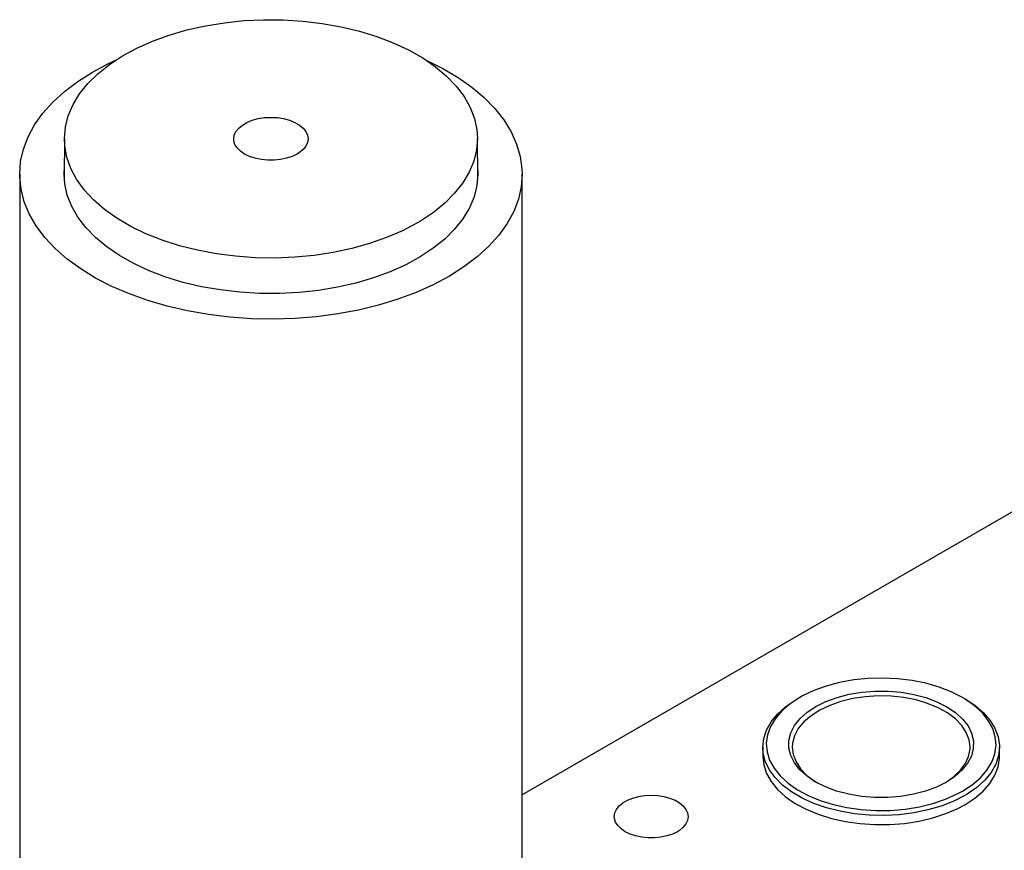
# Model space of a CAD drawing. Header units: inches. Extents: x 3 to 351, y 4 to 271.
# Tile 306 of 530: x 118.11 to 122.28, y 260.71 to 264.23. Entities that reach past the tile are written whole.
import ezdxf

# ---------------------------------------------------------------- set-up
doc = ezdxf.new("R2010")
doc.units = ezdxf.units.IN
doc.header["$LTSCALE"] = 0.5
doc.header["$MEASUREMENT"] = 0
doc.layers.add('DSS', color=7, linetype='Continuous')

msp = doc.modelspace()

# ---------------------------------------------------------------- linework, layer by layer
at = {"layer": 'DSS', "color": 136, "linetype": 'Continuous'}
for p, q in [((119.062, 264.2227), (119.1453, 264.2268)), ((119.1453, 264.2268), (119.2288, 264.2262)), ((119.2288, 264.2262), (119.3119, 264.221)), ((118.7467, 264.1619), (118.8214, 264.1836)), ((118.8214, 264.1836), (118.8993, 264.201)), ((118.8993, 264.201), (118.9797, 264.2141)), ((118.9797, 264.2141), (119.062, 264.2227)), ((119.3119, 264.221), (119.3938, 264.2112)), ((119.3938, 264.2112), (119.4737, 264.197)), ((119.4737, 264.197), (119.5508, 264.1785)), ((118.676, 264.1361), (118.7467, 264.1619)), ((119.5508, 264.1785), (119.6245, 264.1557)), ((119.6245, 264.1557), (119.6941, 264.129)), ((118.5489, 264.0736), (118.6099, 264.1066)), ((118.6099, 264.1066), (118.676, 264.1361)), ((119.6941, 264.129), (119.759, 264.0986)), ((118.4937, 264.0374), (118.5489, 264.0736)), ((119.759, 264.0986), (119.8186, 264.0647)), ((119.8186, 264.0647), (119.8723, 264.0278)), ((118.4447, 263.9983), (118.4937, 264.0374)), ((119.8723, 264.0278), (119.9196, 263.988)), ((118.4025, 263.9567), (118.4447, 263.9983)), ((119.9196, 263.988), (119.9601, 263.9458)), ((118.3673, 263.9129), (118.4025, 263.9567)), ((119.9601, 263.9458), (119.9934, 263.9015)), ((118.3395, 263.8674), (118.3673, 263.9129)), ((119.9934, 263.9015), (120.0193, 263.8556)), ((118.3194, 263.8205), (118.3395, 263.8674)), ((120.0193, 263.8556), (120.0374, 263.8085)), ((118.3071, 263.7728), (118.3194, 263.8205)), ((119.0977, 263.8014), (119.1226, 263.8081)), ((119.1226, 263.8081), (119.1491, 263.8122)), ((119.1491, 263.8122), (119.1765, 263.8136)), ((119.1765, 263.8136), (119.2038, 263.8122)), ((119.2038, 263.8122), (119.2303, 263.8081)), ((119.2303, 263.8081), (119.2552, 263.8014)), ((120.0374, 263.8085), (120.0477, 263.7606)), ((118.3028, 263.7246), (118.3071, 263.7728)), ((119.0285, 263.7538), (119.0401, 263.7681)), ((119.0401, 263.7681), (119.0558, 263.7811)), ((119.0558, 263.7811), (119.0752, 263.7923)), ((119.0752, 263.7923), (119.0977, 263.8014)), ((119.2552, 263.8014), (119.2777, 263.7923)), ((119.2777, 263.7923), (119.2971, 263.7811)), ((119.2971, 263.7811), (119.3129, 263.7681)), ((119.3129, 263.7681), (119.3245, 263.7538)), ((118.3028, 263.7246), (118.3017, 263.562)), ((118.3043, 263.6927), (118.3028, 263.7246)), ((119.019, 263.7227), (119.0214, 263.7385)), ((119.0214, 263.7385), (119.0285, 263.7538)), ((119.3245, 263.7538), (119.3316, 263.7385)), ((119.3316, 263.7385), (119.334, 263.7227)), ((120.0502, 263.7246), (120.0465, 263.6764)), ((120.0477, 263.7606), (120.0502, 263.7246)), ((120.0513, 263.562), (120.0502, 263.7246)), ((118.3133, 263.6447), (118.3043, 263.6927)), ((119.0196, 263.7147), (119.019, 263.7227)), ((119.0243, 263.6991), (119.0196, 263.7147)), ((119.0337, 263.6842), (119.0243, 263.6991)), ((119.0475, 263.6705), (119.0337, 263.6842)), ((119.3245, 263.6916), (119.3129, 263.6772)), ((119.3316, 263.7069), (119.3245, 263.6916)), ((119.334, 263.7227), (119.3316, 263.7069)), ((118.3301, 263.5975), (118.3133, 263.6447)), ((119.0651, 263.6584), (119.0475, 263.6705)), ((119.0861, 263.6482), (119.0651, 263.6584)), ((119.1099, 263.6403), (119.0861, 263.6482)), ((119.2668, 263.6482), (119.243, 263.6403)), ((119.2878, 263.6584), (119.2668, 263.6482)), ((119.2971, 263.6642), (119.2878, 263.6584)), ((119.3129, 263.6772), (119.2971, 263.6642)), ((120.0465, 263.6764), (120.0349, 263.6286)), ((119.1357, 263.6348), (119.1099, 263.6403)), ((119.1628, 263.6321), (119.1357, 263.6348)), ((119.1902, 263.6321), (119.1628, 263.6321)), ((119.2172, 263.6348), (119.1902, 263.6321)), ((119.243, 263.6403), (119.2172, 263.6348)), ((120.0349, 263.6286), (120.0154, 263.5817)), ((118.3547, 263.5513), (118.3301, 263.5975)), ((120.0154, 263.5817), (119.9882, 263.5361)), ((118.3868, 263.5068), (118.3547, 263.5513)), ((119.9882, 263.5361), (119.9536, 263.4921)), ((118.4262, 263.4642), (118.3868, 263.5068)), ((119.9536, 263.4921), (119.9119, 263.4503)), ((118.4724, 263.424), (118.4262, 263.4642)), ((119.9119, 263.4503), (119.8635, 263.411)), ((118.525, 263.3865), (118.4724, 263.424)), ((119.8635, 263.411), (119.8087, 263.3745)), ((118.5836, 263.3521), (118.525, 263.3865)), ((118.6477, 263.3211), (118.5836, 263.3521)), ((119.7943, 263.366), (119.7324, 263.3335)), ((119.8087, 263.3745), (119.7943, 263.366)), ((118.7165, 263.2938), (118.6477, 263.3211)), ((119.7324, 263.3335), (119.6655, 263.3046)), ((118.7896, 263.2704), (118.7165, 263.2938)), ((118.8663, 263.2511), (118.7896, 263.2704)), ((119.5941, 263.2796), (119.5188, 263.2586)), ((119.6655, 263.3046), (119.5941, 263.2796)), ((118.9457, 263.2361), (118.8663, 263.2511)), ((119.0273, 263.2256), (118.9457, 263.2361)), ((119.1102, 263.2197), (119.0273, 263.2256)), ((119.3596, 263.2294), (119.2772, 263.2216)), ((119.4404, 263.2418), (119.3596, 263.2294)), ((119.5188, 263.2586), (119.4404, 263.2418)), ((119.1938, 263.2183), (119.1102, 263.2197)), ((119.2772, 263.2216), (119.1938, 263.2183))]:
    msp.add_line(p, q, dxfattribs=at)
at = {"layer": 'DSS', "color": 96, "linetype": 'Continuous'}
for p, q in [((118.4219, 264.0049), (118.4896, 264.041)), ((118.4219, 264.0049), (118.4896, 264.041)), ((118.4896, 264.041), (118.5193, 264.055)), ((118.4896, 264.041), (118.5193, 264.055)), ((119.8337, 264.055), (119.9036, 264.0203)), ((119.8337, 264.055), (119.9036, 264.0203)), ((119.9036, 264.0203), (119.968, 263.9823)), ((119.9036, 264.0203), (119.968, 263.9823)), ((118.3599, 263.9655), (118.4219, 264.0049)), ((118.3599, 263.9655), (118.4219, 264.0049)), ((119.968, 263.9823), (120.0264, 263.9411)), ((119.968, 263.9823), (120.0264, 263.9411)), ((118.3041, 263.9232), (118.3599, 263.9655)), ((118.3041, 263.9232), (118.3599, 263.9655)), ((120.0264, 263.9411), (120.0785, 263.8972)), ((120.0264, 263.9411), (120.0785, 263.8972)), ((118.2548, 263.8782), (118.3041, 263.9232)), ((118.2548, 263.8782), (118.3041, 263.9232)), ((120.0785, 263.8972), (120.1238, 263.8508)), ((120.0785, 263.8972), (120.1238, 263.8508)), ((118.2124, 263.8309), (118.2548, 263.8782)), ((118.2124, 263.8309), (118.2548, 263.8782)), ((120.1238, 263.8508), (120.1619, 263.8024)), ((120.1238, 263.8508), (120.1619, 263.8024)), ((118.1773, 263.7817), (118.2124, 263.8309)), ((118.1773, 263.7817), (118.2124, 263.8309)), ((118.1498, 263.7309), (118.1773, 263.7817)), ((118.1498, 263.7309), (118.1773, 263.7817)), ((120.1619, 263.8024), (120.1926, 263.7522)), ((120.1619, 263.8024), (120.1926, 263.7522)), ((118.1299, 263.679), (118.1498, 263.7309)), ((118.1299, 263.679), (118.1498, 263.7309)), ((120.1926, 263.7522), (120.2157, 263.7007)), ((120.1926, 263.7522), (120.2157, 263.7007)), ((120.2157, 263.7007), (120.231, 263.6482)), ((120.2157, 263.7007), (120.231, 263.6482)), ((118.118, 263.6262), (118.1299, 263.679)), ((118.118, 263.6262), (118.1299, 263.679)), ((120.231, 263.6482), (120.2383, 263.5952)), ((120.231, 263.6482), (120.2383, 263.5952)), ((118.114, 263.573), (118.118, 263.6262)), ((118.114, 263.573), (118.118, 263.6262)), ((118.114, 263.573), (118.114, 260.307)), ((118.114, 263.573), (118.114, 260.307)), ((118.1141, 263.5623), (118.114, 263.573)), ((118.1141, 263.5623), (118.114, 263.573)), ((118.1198, 263.5092), (118.1141, 263.5623)), ((118.1198, 263.5092), (118.1141, 263.5623)), ((118.3015, 263.573), (118.3019, 263.588)), ((118.3015, 263.573), (118.3019, 263.588)), ((118.3044, 263.5319), (118.3015, 263.573)), ((118.3044, 263.5319), (118.3015, 263.573)), ((120.0515, 263.573), (120.0475, 263.5248)), ((120.0515, 263.573), (120.0475, 263.5248)), ((120.0511, 263.588), (120.0515, 263.573)), ((120.0511, 263.588), (120.0515, 263.573)), ((120.239, 263.573), (120.235, 263.5199)), ((120.239, 263.573), (120.235, 263.5199)), ((120.2383, 263.5952), (120.239, 263.573)), ((120.2383, 263.5952), (120.239, 263.573)), ((120.239, 260.307), (120.239, 263.573)), ((120.239, 260.307), (120.239, 263.573)), ((118.3152, 263.484), (118.3044, 263.5319)), ((118.3152, 263.484), (118.3044, 263.5319)), ((120.0475, 263.5248), (120.0355, 263.477)), ((120.0475, 263.5248), (120.0355, 263.477)), ((120.235, 263.5199), (120.223, 263.4671)), ((120.235, 263.5199), (120.223, 263.4671)), ((118.1333, 263.4565), (118.1198, 263.5092)), ((118.1333, 263.4565), (118.1198, 263.5092)), ((118.3338, 263.4369), (118.3152, 263.484)), ((118.3338, 263.4369), (118.3152, 263.484)), ((120.0355, 263.477), (120.0157, 263.4301)), ((120.0355, 263.477), (120.0157, 263.4301)), ((118.1547, 263.4048), (118.1333, 263.4565)), ((118.1547, 263.4048), (118.1333, 263.4565)), ((118.3602, 263.3911), (118.3338, 263.4369)), ((118.3602, 263.3911), (118.3338, 263.4369)), ((120.223, 263.4671), (120.2032, 263.4151)), ((120.223, 263.4671), (120.2032, 263.4151)), ((118.1838, 263.3543), (118.1547, 263.4048)), ((118.1838, 263.3543), (118.1547, 263.4048)), ((118.394, 263.3469), (118.3602, 263.3911)), ((118.394, 263.3469), (118.3602, 263.3911)), ((120.0157, 263.4301), (119.9882, 263.3845)), ((120.0157, 263.4301), (119.9882, 263.3845)), ((120.2032, 263.4151), (120.1756, 263.3644)), ((120.2032, 263.4151), (120.1756, 263.3644)), ((118.2204, 263.3054), (118.1838, 263.3543)), ((118.2204, 263.3054), (118.1838, 263.3543)), ((119.9882, 263.3845), (119.9533, 263.3406)), ((119.9882, 263.3845), (119.9533, 263.3406)), ((120.1756, 263.3644), (120.1405, 263.3152)), ((120.1756, 263.3644), (120.1405, 263.3152)), ((118.435, 263.3048), (118.394, 263.3469)), ((118.435, 263.3048), (118.394, 263.3469)), ((119.9533, 263.3406), (119.9114, 263.2988)), ((119.9533, 263.3406), (119.9114, 263.2988)), ((120.1405, 263.3152), (120.0982, 263.2679)), ((120.1405, 263.3152), (120.0982, 263.2679)), ((118.2642, 263.2586), (118.2204, 263.3054)), ((118.2642, 263.2586), (118.2204, 263.3054)), ((118.4827, 263.2652), (118.435, 263.3048)), ((118.4827, 263.2652), (118.435, 263.3048)), ((119.9114, 263.2988), (119.8627, 263.2596)), ((119.9114, 263.2988), (119.8627, 263.2596)), ((120.0982, 263.2679), (120.0489, 263.2229)), ((120.0982, 263.2679), (120.0489, 263.2229)), ((118.3148, 263.2141), (118.2642, 263.2586)), ((118.3148, 263.2141), (118.2642, 263.2586)), ((118.5368, 263.2284), (118.4827, 263.2652)), ((118.5368, 263.2284), (118.4827, 263.2652)), ((118.5967, 263.1947), (118.5368, 263.2284)), ((118.5967, 263.1947), (118.5368, 263.2284)), ((119.8627, 263.2596), (119.8077, 263.2232)), ((119.8627, 263.2596), (119.8077, 263.2232)), ((118.372, 263.1724), (118.3148, 263.2141)), ((118.372, 263.1724), (118.3148, 263.2141)), ((118.6619, 263.1644), (118.5967, 263.1947)), ((118.6619, 263.1644), (118.5967, 263.1947)), ((119.7469, 263.19), (119.681, 263.1603)), ((119.7469, 263.19), (119.681, 263.1603)), ((119.8077, 263.2232), (119.7469, 263.19)), ((119.8077, 263.2232), (119.7469, 263.19)), ((120.0489, 263.2229), (119.9931, 263.1806)), ((120.0489, 263.2229), (119.9931, 263.1806)), ((118.4351, 263.1336), (118.372, 263.1724)), ((118.4351, 263.1336), (118.372, 263.1724)), ((118.7319, 263.1379), (118.6619, 263.1644)), ((118.7319, 263.1379), (118.6619, 263.1644)), ((119.681, 263.1603), (119.6104, 263.1344)), ((119.681, 263.1603), (119.6104, 263.1344)), ((119.9311, 263.1412), (119.8634, 263.1051)), ((119.9311, 263.1412), (119.8634, 263.1051)), ((119.9931, 263.1806), (119.9311, 263.1412)), ((119.9931, 263.1806), (119.9311, 263.1412)), ((118.5039, 263.0982), (118.4351, 263.1336)), ((118.5039, 263.0982), (118.4351, 263.1336)), ((118.8059, 263.1154), (118.7319, 263.1379)), ((118.8059, 263.1154), (118.7319, 263.1379)), ((118.8832, 263.0971), (118.8059, 263.1154)), ((118.8832, 263.0971), (118.8059, 263.1154)), ((119.5359, 263.1124), (119.4581, 263.0947)), ((119.5359, 263.1124), (119.4581, 263.0947)), ((119.6104, 263.1344), (119.5359, 263.1124)), ((119.6104, 263.1344), (119.5359, 263.1124)), ((119.8634, 263.1051), (119.7906, 263.0724)), ((119.8634, 263.1051), (119.7906, 263.0724)), ((118.5777, 263.0663), (118.5039, 263.0982)), ((118.5777, 263.0663), (118.5039, 263.0982)), ((118.656, 263.0382), (118.5777, 263.0663)), ((118.656, 263.0382), (118.5777, 263.0663)), ((118.9633, 263.0831), (118.8832, 263.0971)), ((118.9633, 263.0831), (118.8832, 263.0971)), ((119.0453, 263.0736), (118.9633, 263.0831)), ((119.0453, 263.0736), (118.9633, 263.0831)), ((119.1285, 263.0686), (119.0453, 263.0736)), ((119.1285, 263.0686), (119.0453, 263.0736)), ((119.2121, 263.0683), (119.1285, 263.0686)), ((119.2121, 263.0683), (119.1285, 263.0686)), ((119.2954, 263.0726), (119.2121, 263.0683)), ((119.2954, 263.0726), (119.2121, 263.0683)), ((119.3777, 263.0814), (119.2954, 263.0726)), ((119.3777, 263.0814), (119.2954, 263.0726)), ((119.4581, 263.0947), (119.3777, 263.0814)), ((119.4581, 263.0947), (119.3777, 263.0814)), ((119.7906, 263.0724), (119.7131, 263.0436)), ((119.7906, 263.0724), (119.7131, 263.0436)), ((118.7383, 263.0142), (118.656, 263.0382)), ((118.7383, 263.0142), (118.656, 263.0382)), ((119.6316, 263.0187), (119.5467, 262.9981)), ((119.6316, 263.0187), (119.5467, 262.9981)), ((119.7131, 263.0436), (119.6316, 263.0187)), ((119.7131, 263.0436), (119.6316, 263.0187)), ((118.8238, 262.9944), (118.7383, 263.0142)), ((118.8238, 262.9944), (118.7383, 263.0142)), ((118.912, 262.9789), (118.8238, 262.9944)), ((118.912, 262.9789), (118.8238, 262.9944)), ((119.0022, 262.9679), (118.912, 262.9789)), ((119.0022, 262.9679), (118.912, 262.9789)), ((119.459, 262.9817), (119.3691, 262.9698)), ((119.459, 262.9817), (119.3691, 262.9698)), ((119.5467, 262.9981), (119.459, 262.9817)), ((119.5467, 262.9981), (119.459, 262.9817)), ((119.0937, 262.9615), (119.0022, 262.9679)), ((119.0937, 262.9615), (119.0022, 262.9679)), ((119.1858, 262.9596), (119.0937, 262.9615)), ((119.1858, 262.9596), (119.0937, 262.9615)), ((119.2778, 262.9624), (119.1858, 262.9596)), ((119.2778, 262.9624), (119.1858, 262.9596)), ((119.3691, 262.9698), (119.2778, 262.9624)), ((119.3691, 262.9698), (119.2778, 262.9624))]:
    msp.add_line(p, q, dxfattribs=at)
at = {"layer": 'DSS', "color": 132, "linetype": 'Continuous'}
for p, q in [((123.6089, 262.8932), (120.239, 260.9476)), ((121.2566, 261.1098), (121.2606, 261.0734)), ((122.2524, 261.0657), (122.2581, 261.102)), ((122.2581, 261.102), (122.2582, 261.1098)), ((121.2606, 261.0734), (121.2725, 261.0375)), ((122.2388, 261.03), (122.2524, 261.0657)), ((121.2725, 261.0375), (121.2922, 261.0028)), ((122.2175, 260.9956), (122.2388, 261.03)), ((121.2922, 261.0028), (121.3193, 260.9698)), ((122.1889, 260.963), (122.2175, 260.9956)), ((120.707, 260.9328), (120.7317, 260.9395)), ((120.7317, 260.9395), (120.758, 260.9435)), ((120.758, 260.9435), (120.7851, 260.9449)), ((120.7851, 260.9449), (120.8123, 260.9435)), ((120.8123, 260.9435), (120.8386, 260.9395)), ((120.8386, 260.9395), (120.8633, 260.9328)), ((121.3193, 260.9698), (121.3533, 260.939)), ((121.3533, 260.939), (121.3939, 260.911)), ((122.1534, 260.9328), (122.1889, 260.963)), ((120.6383, 260.8855), (120.6498, 260.8998)), ((120.6498, 260.8998), (120.6655, 260.9127)), ((120.6655, 260.9127), (120.6847, 260.9238)), ((120.6847, 260.9238), (120.707, 260.9328)), ((120.8633, 260.9328), (120.8856, 260.9238)), ((120.8856, 260.9238), (120.9048, 260.9127)), ((120.9048, 260.9127), (120.9205, 260.8998)), ((120.9205, 260.8998), (120.932, 260.8855)), ((121.3939, 260.911), (121.4402, 260.8861)), ((122.0818, 260.8895), (122.1116, 260.9054)), ((122.1116, 260.9054), (122.1534, 260.9328)), ((120.6289, 260.8547), (120.6313, 260.8703)), ((120.6295, 260.8468), (120.6289, 260.8547)), ((120.6313, 260.8703), (120.6383, 260.8855)), ((120.932, 260.8855), (120.939, 260.8703)), ((120.939, 260.8703), (120.9414, 260.8547)), ((120.9414, 260.8547), (120.939, 260.839)), ((121.4402, 260.8861), (121.4916, 260.8648)), ((121.4916, 260.8648), (121.5472, 260.8474)), ((121.976, 260.8497), (122.0311, 260.8677)), ((122.0311, 260.8677), (122.0818, 260.8895)), ((120.6342, 260.8313), (120.6295, 260.8468)), ((120.6435, 260.8166), (120.6342, 260.8313)), ((120.6572, 260.8029), (120.6435, 260.8166)), ((120.9205, 260.8096), (120.9048, 260.7967)), ((120.932, 260.8238), (120.9205, 260.8096)), ((120.939, 260.839), (120.932, 260.8238)), ((121.5472, 260.8474), (121.6062, 260.8342)), ((121.6062, 260.8342), (121.6676, 260.8254)), ((121.6676, 260.8254), (121.7304, 260.8211)), ((121.7304, 260.8211), (121.7937, 260.8214)), ((121.7937, 260.8214), (121.8564, 260.8264)), ((121.8564, 260.8264), (121.9175, 260.8359)), ((121.9175, 260.8359), (121.976, 260.8497)), ((120.6747, 260.7909), (120.6572, 260.8029)), ((120.6955, 260.7808), (120.6747, 260.7909)), ((120.7191, 260.7729), (120.6955, 260.7808)), ((120.7447, 260.7675), (120.7191, 260.7729)), ((120.7715, 260.7648), (120.7447, 260.7675)), ((120.8256, 260.7675), (120.7988, 260.7648)), ((120.8512, 260.7729), (120.8256, 260.7675)), ((120.8748, 260.7808), (120.8512, 260.7729)), ((120.8956, 260.7909), (120.8748, 260.7808)), ((120.9048, 260.7967), (120.8956, 260.7909)), ((120.7988, 260.7648), (120.7715, 260.7648))]:
    msp.add_line(p, q, dxfattribs=at)
at = {"layer": 'DSS', "color": 9, "linetype": 'Continuous'}
for p, q in [((121.7026, 261.4396), (121.6413, 261.4332)), ((121.7649, 261.4413), (121.7026, 261.4396)), ((121.827, 261.4385), (121.7649, 261.4413)), ((121.888, 261.431), (121.827, 261.4385)), ((121.5253, 261.4073), (121.4726, 261.3881)), ((121.5819, 261.4224), (121.5253, 261.4073)), ((121.6413, 261.4332), (121.5819, 261.4224)), ((121.9468, 261.4192), (121.888, 261.431)), ((122.0025, 261.4031), (121.9468, 261.4192)), ((122.0542, 261.383), (122.0025, 261.4031)), ((121.4139, 261.3592), (121.3727, 261.3322)), ((121.3939, 261.3475), (121.4033, 261.3531)), ((121.4139, 261.3592), (121.4033, 261.3531)), ((121.4246, 261.3652), (121.4139, 261.3592)), ((121.4726, 261.3881), (121.4246, 261.3652)), ((121.5241, 261.342), (121.5712, 261.3594)), ((121.5712, 261.3594), (121.6222, 261.3727)), ((121.637, 261.3543), (121.5865, 261.342)), ((121.6222, 261.3727), (121.6759, 261.3816)), ((121.6901, 261.3622), (121.637, 261.3543)), ((121.6759, 261.3816), (121.7312, 261.3861)), ((121.7446, 261.3656), (121.6901, 261.3622)), ((121.7312, 261.3861), (121.7871, 261.386)), ((121.7994, 261.3643), (121.7446, 261.3656)), ((121.7871, 261.386), (121.8424, 261.3812)), ((121.8533, 261.3585), (121.7994, 261.3643)), ((121.8424, 261.3812), (121.8959, 261.372)), ((121.9051, 261.3483), (121.8533, 261.3585)), ((121.8959, 261.372), (121.9467, 261.3584)), ((121.9467, 261.3584), (121.9935, 261.3408)), ((122.101, 261.3592), (122.0542, 261.383)), ((122.1116, 261.3531), (122.101, 261.3592)), ((122.1113, 261.353), (122.101, 261.3592)), ((122.151, 261.3253), (122.1113, 261.353)), ((122.1116, 261.3531), (122.1534, 261.3257)), ((121.3193, 261.2887), (121.3533, 261.3194)), ((121.3727, 261.3322), (121.3379, 261.3023)), ((121.3533, 261.3194), (121.3939, 261.3475)), ((121.445, 261.2966), (121.4818, 261.321)), ((121.4818, 261.321), (121.5241, 261.342)), ((121.5397, 261.3256), (121.4974, 261.3054)), ((121.5865, 261.342), (121.5397, 261.3256)), ((121.9538, 261.3337), (121.9051, 261.3483)), ((121.9983, 261.3153), (121.9538, 261.3337)), ((121.9935, 261.3408), (122.0355, 261.3195)), ((122.0377, 261.2933), (121.9983, 261.3153)), ((122.0355, 261.3195), (122.0719, 261.295)), ((122.1842, 261.2949), (122.151, 261.3253)), ((122.1534, 261.3257), (122.1889, 261.2954)), ((121.31, 261.2702), (121.2895, 261.2362)), ((121.2922, 261.2557), (121.3193, 261.2887)), ((121.3379, 261.3023), (121.31, 261.2702)), ((121.3914, 261.2402), (121.4147, 261.2695)), ((121.4147, 261.2695), (121.445, 261.2966)), ((121.4607, 261.2819), (121.4303, 261.2556)), ((121.4974, 261.3054), (121.4607, 261.2819)), ((122.0712, 261.2682), (122.0377, 261.2933)), ((122.098, 261.2406), (122.0712, 261.2682)), ((122.0719, 261.295), (122.1018, 261.2678)), ((122.1018, 261.2678), (122.1247, 261.2383)), ((122.2104, 261.2622), (122.1842, 261.2949)), ((122.1889, 261.2954), (122.2175, 261.2629)), ((121.2725, 261.2209), (121.2922, 261.2557)), ((121.2895, 261.2362), (121.2766, 261.201)), ((121.3755, 261.2093), (121.3914, 261.2402)), ((121.4068, 261.227), (121.3908, 261.1968)), ((121.4303, 261.2556), (121.4068, 261.227)), ((122.1175, 261.2111), (122.098, 261.2406)), ((122.1247, 261.2383), (122.1401, 261.2073)), ((122.2292, 261.2279), (122.2104, 261.2622)), ((122.2175, 261.2629), (122.2388, 261.2285)), ((122.2401, 261.1925), (122.2292, 261.2279)), ((122.2388, 261.2285), (122.2524, 261.1928)), ((121.2566, 261.1486), (121.2606, 261.1851)), ((121.2606, 261.1851), (121.2725, 261.2209)), ((121.2766, 261.201), (121.2716, 261.1652)), ((121.3675, 261.1773), (121.3755, 261.2093)), ((121.3908, 261.1968), (121.3826, 261.1655)), ((122.1294, 261.1802), (122.1175, 261.2111)), ((122.1401, 261.2073), (122.1476, 261.1753)), ((122.2432, 261.1566), (122.2401, 261.1925)), ((122.2524, 261.1928), (122.2581, 261.1564)), ((121.2566, 261.1486), (121.2566, 261.1098)), ((121.2582, 261.1253), (121.2566, 261.1486)), ((121.2716, 261.1652), (121.2747, 261.1292)), ((121.3674, 261.1451), (121.3675, 261.1773)), ((121.3753, 261.1131), (121.3674, 261.1451)), ((121.3826, 261.1655), (121.3814, 261.1486)), ((121.3814, 261.1486), (121.3854, 261.1171)), ((122.1334, 261.1486), (122.1294, 261.1802)), ((122.1332, 261.1408), (122.1334, 261.1486)), ((122.1472, 261.1431), (122.1388, 261.1111)), ((122.1476, 261.1753), (122.1472, 261.1431)), ((122.2382, 261.1207), (122.2432, 261.1566)), ((122.2582, 261.1486), (122.2542, 261.1122)), ((122.2581, 261.1564), (122.2582, 261.1486)), ((122.2582, 261.1098), (122.2582, 261.1486)), ((121.2673, 261.0891), (121.2582, 261.1253)), ((121.2747, 261.1292), (121.2857, 261.0938)), ((121.391, 261.0822), (121.3753, 261.1131)), ((121.3854, 261.1171), (121.3973, 261.0862)), ((122.1134, 261.0787), (122.1272, 261.1093)), ((122.1388, 261.1111), (122.1226, 261.0803)), ((122.1272, 261.1093), (122.1332, 261.1408)), ((122.2254, 261.0855), (122.2382, 261.1207)), ((122.2542, 261.1122), (122.2423, 261.0763)), ((121.2842, 261.0539), (121.2673, 261.0891)), ((121.2857, 261.0938), (121.3044, 261.0595)), ((121.3044, 261.0595), (121.3306, 261.0269)), ((121.4141, 261.0528), (121.391, 261.0822)), ((121.3973, 261.0862), (121.4169, 261.0566)), ((122.092, 261.0496), (122.1134, 261.0787)), ((122.1226, 261.0803), (122.099, 261.051)), ((122.2048, 261.0515), (122.2254, 261.0855)), ((122.2423, 261.0763), (122.2227, 261.0416)), ((121.3087, 261.0202), (121.2842, 261.0539)), ((121.3403, 260.9886), (121.3087, 261.0202)), ((121.3306, 261.0269), (121.3638, 260.9964)), ((121.4443, 261.0256), (121.4141, 261.0528)), ((121.4169, 261.0566), (121.4436, 261.029)), ((121.4436, 261.029), (121.4771, 261.0039)), ((121.4809, 261.0012), (121.4443, 261.0256)), ((122.0285, 260.9982), (122.0635, 261.0225)), ((122.0684, 261.024), (122.0339, 261.0012)), ((122.0635, 261.0225), (122.092, 261.0496)), ((122.099, 261.051), (122.0684, 261.024)), ((122.1421, 260.9895), (122.1769, 261.0194)), ((122.1769, 261.0194), (122.2048, 261.0515)), ((122.2227, 261.0416), (122.1956, 261.0086)), ((121.3786, 260.9595), (121.3403, 260.9886)), ((121.3638, 260.9964), (121.4035, 260.9687)), ((121.4771, 261.0039), (121.4863, 260.9982)), ((121.5223, 260.9805), (121.4809, 261.0012)), ((121.5692, 260.963), (121.5223, 260.9805)), ((121.9917, 260.9801), (121.9446, 260.9627)), ((122.0339, 261.0012), (121.9917, 260.9801)), ((122.1009, 260.9625), (122.1421, 260.9895)), ((122.1615, 260.9778), (122.121, 260.9497)), ((122.1956, 261.0086), (122.1615, 260.9778)), ((121.4229, 260.9334), (121.3786, 260.9595)), ((121.4035, 260.9687), (121.449, 260.9441)), ((121.449, 260.9441), (121.4996, 260.9231)), ((121.62, 260.9495), (121.5692, 260.963)), ((121.6736, 260.9404), (121.62, 260.9495)), ((121.7289, 260.9357), (121.6736, 260.9404)), ((121.7848, 260.9357), (121.7289, 260.9357)), ((121.8401, 260.9402), (121.7848, 260.9357)), ((121.8938, 260.9493), (121.8401, 260.9402)), ((121.9446, 260.9627), (121.8938, 260.9493)), ((122.03, 260.9287), (122.0793, 260.9508)), ((122.1116, 260.9442), (122.0641, 260.92)), ((122.0793, 260.9508), (122.1009, 260.9625)), ((122.121, 260.9497), (122.1116, 260.9442)), ((121.4725, 260.9108), (121.4229, 260.9334)), ((121.5267, 260.892), (121.4725, 260.9108)), ((121.4996, 260.9231), (121.5544, 260.906)), ((121.5544, 260.906), (121.6126, 260.8931)), ((121.6126, 260.8931), (121.6732, 260.8846)), ((121.859, 260.8866), (121.919, 260.8963)), ((121.919, 260.8963), (121.9763, 260.9105)), ((122.0117, 260.8995), (121.9553, 260.883)), ((121.9763, 260.9105), (122.03, 260.9287)), ((122.0641, 260.92), (122.0117, 260.8995)), ((121.5846, 260.8772), (121.5267, 260.892)), ((121.6453, 260.8668), (121.5846, 260.8772)), ((121.7077, 260.8609), (121.6453, 260.8668)), ((121.6732, 260.8846), (121.7351, 260.8807)), ((121.7709, 260.8596), (121.7077, 260.8609)), ((121.7351, 260.8807), (121.7974, 260.8813)), ((121.8339, 260.8629), (121.7709, 260.8596)), ((121.7974, 260.8813), (121.859, 260.8866)), ((121.8957, 260.8707), (121.8339, 260.8629)), ((121.9553, 260.883), (121.8957, 260.8707))]:
    msp.add_line(p, q, dxfattribs=at)

doc.saveas('drawing.dxf')
